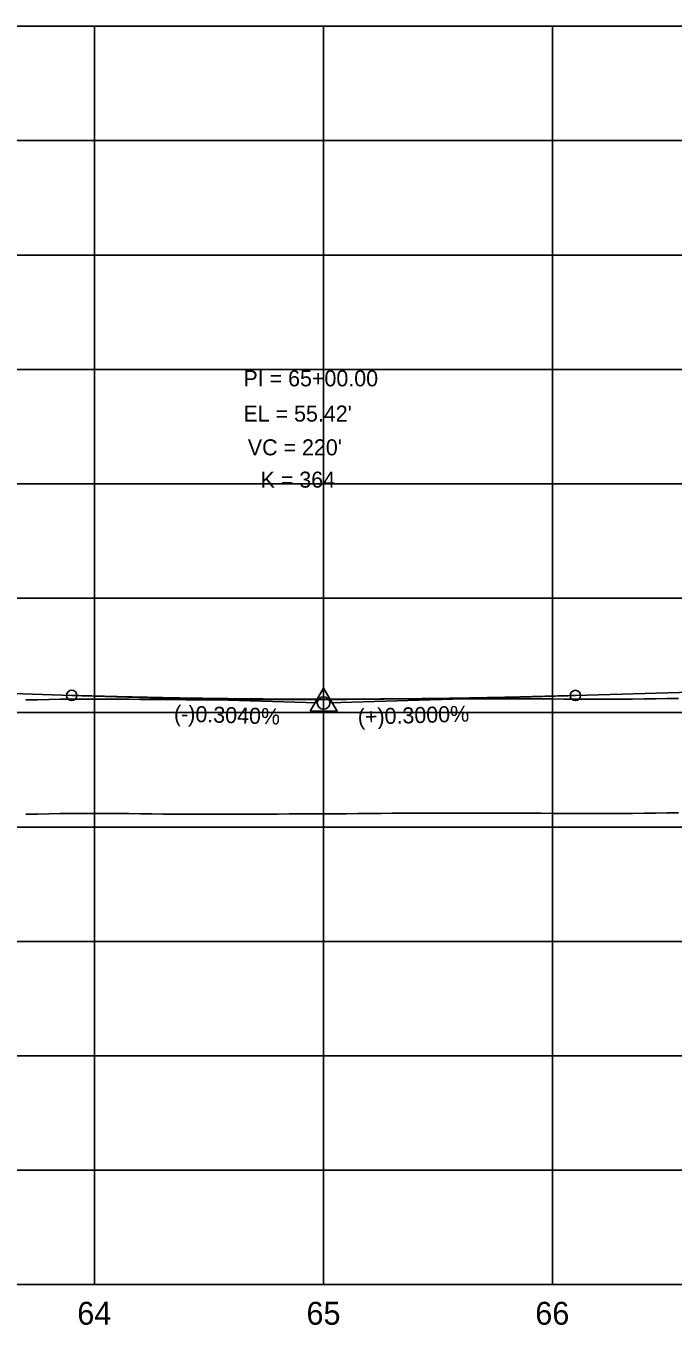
# Model space of a CAD drawing. Extents: x 2345490 to 2436403, y 465165 to 573888.
# Drawn here: x 2386692 to 2386974, y 557766 to 558334 of the extents above; entities that cross this region are included whole.
import ezdxf

# ---------------------------------------------------------------- set-up
doc = ezdxf.new("R2010")
doc.units = 0
for name, color, linetype in [('Old_Level_1', 7, 'Continuous'), ('Old_Level_2', 7, 'Continuous'), ('Old_Level_57', 7, 'Continuous'), ('Old_Level_62', 7, 'Continuous'), ('Old_Level_63', 7, 'Continuous')]:
    doc.layers.add(name, color=color, linetype=linetype)

msp = doc.modelspace()

# ---------------------------------------------------------------- linework, layer by layer
at = {"layer": 'Old_Level_1'}
for points in [[(2386691.5425, 557989.696), (2386696.5425, 557989.68025), (2386701.5425, 557989.834), (2386706.5425, 557989.99575), (2386711.5425, 557990.04875), (2386716.5425, 557990.04025), (2386721.5425, 557990.032), (2386726.5425, 557990.0235), (2386731.5425, 557990.015), (2386736.5425, 557989.99125), (2386741.5425, 557989.91625), (2386746.5425, 557989.84125), (2386751.5425, 557989.80225), (2386756.5425, 557989.784), (2386761.5425, 557989.766), (2386766.5425, 557989.748), (2386771.5425, 557989.73), (2386776.5425, 557989.7305), (2386781.5425, 557989.75425), (2386786.5425, 557989.778), (2386791.5425, 557989.7915), (2386796.5425, 557989.799), (2386801.5425, 557989.80675), (2386806.5425, 557989.8145), (2386811.5425, 557989.822), (2386816.5425, 557989.8345), (2386821.5425, 557989.8505)], [(2386821.5425, 557989.8505), (2386826.5425, 557989.86675), (2386831.5425, 557989.9185), (2386836.5425, 557989.991), (2386841.5425, 557990.06375), (2386846.5425, 557990.0945), (2386851.5425, 557990.10275), (2386856.5425, 557990.111), (2386861.5425, 557990.119), (2386866.5425, 557990.127), (2386871.5425, 557990.13), (2386876.5425, 557990.12975), (2386881.5425, 557990.1295), (2386886.5425, 557990.12925), (2386891.5425, 557990.129), (2386896.5425, 557990.13325), (2386901.5425, 557990.14075), (2386906.5425, 557990.148), (2386911.5425, 557990.135), (2386916.5425, 557990.11), (2386921.5425, 557990.08475), (2386926.5425, 557990.0595), (2386931.5425, 557990.03425), (2386936.5425, 557990.00875), (2386941.5425, 557989.9835), (2386946.5425, 557989.958), (2386951.5425, 557989.9935), (2386956.5425, 557990.065), (2386961.5425, 557990.1365), (2386966.5425, 557990.208), (2386971.5425, 557990.27925), (2386976.5425, 557990.32575)]]:
    msp.add_lwpolyline(points, dxfattribs=at)
at = {"layer": 'Old_Level_2'}
for p, q in [((2386931.5425, 558041.61275), (2387441.5425, 558056.91275)), ((2386681.5425, 558042.569), (2386711.5425, 558041.65675)), ((2386711.5425, 558041.65675), (2386818.794, 558038.39625)), ((2386931.5425, 558041.61275), (2386824.2915, 558038.395))]:
    msp.add_line(p, q, dxfattribs=at)
msp.add_lwpolyline([(2386815.67725, 558034.739), (2386827.41975, 558034.739), (2386821.54875, 558044.86475)], close=True, dxfattribs=at)
for centre, radius in [((2386711.5425, 558041.65675), 2.25), ((2386821.5425, 558038.31275), 2.75), ((2386931.5425, 558041.61275), 2.25)]:
    msp.add_circle(centre, radius, dxfattribs=at)
msp.add_spline([(2386711.5425, 558041.65675), (2386715.9425, 558041.52575), (2386720.3425, 558041.4), (2386724.7425, 558041.2795), (2386729.1425, 558041.16425), (2386733.5425, 558041.0545), (2386737.9425, 558040.95), (2386742.3425, 558040.85075), (2386746.7425, 558040.757), (2386751.1425, 558040.66825), (2386755.5425, 558040.585), (2386759.9425, 558040.507), (2386764.3425, 558040.4345), (2386768.7425, 558040.36725), (2386773.1425, 558040.305), (2386777.5425, 558040.2485), (2386781.9425, 558040.197), (2386786.3425, 558040.151), (2386790.7425, 558040.11025), (2386795.1425, 558040.07475), (2386799.5425, 558040.04475), (2386803.9425, 558040.02), (2386808.3425, 558040.0005), (2386812.7425, 558039.98625), (2386817.1425, 558039.9775), (2386821.5425, 558039.97375), (2386825.9425, 558039.97575), (2386830.3425, 558039.98275), (2386834.7425, 558039.99525), (2386839.1425, 558040.013), (2386843.5425, 558040.036), (2386847.9425, 558040.06425), (2386852.3425, 558040.098), (2386856.7425, 558040.137), (2386861.1425, 558040.18125), (2386865.5425, 558040.23075), (2386869.9425, 558040.28575), (2386874.3425, 558040.346), (2386878.7425, 558040.4115), (2386883.1425, 558040.4825), (2386887.5425, 558040.55875), (2386891.9425, 558040.64025), (2386896.3425, 558040.727), (2386900.7425, 558040.819), (2386905.1425, 558040.9165), (2386909.5425, 558041.01925), (2386913.9425, 558041.1275), (2386918.3425, 558041.24075), (2386922.7425, 558041.3595), (2386927.1425, 558041.4835), (2386931.5425, 558041.61275)], degree=3, dxfattribs=at)
at = {"layer": 'Old_Level_57'}
for p, q in [((2381271.54275, 558334.11325), (2393041.55275, 558334.11325)), ((2386721.54225, 557784.21325), (2386721.54225, 558334.21325)), ((2386721.54225, 557784.11325), (2386721.54225, 558334.11325)), ((2386821.54225, 557784.21325), (2386821.54225, 558334.21325)), ((2386821.54225, 557784.11325), (2386821.54225, 558334.11325)), ((2386921.54225, 557784.21325), (2386921.54225, 558334.21325)), ((2386921.54225, 557784.11325), (2386921.54225, 558334.11325)), ((2381271.54275, 558284.11325), (2393041.55275, 558284.11325)), ((2381271.54275, 558234.11325), (2393041.55275, 558234.11325)), ((2381271.54275, 558184.11325), (2393041.55275, 558184.11325)), ((2381271.54275, 558134.11325), (2393041.55275, 558134.11325)), ((2381271.54275, 558084.11325), (2393041.55275, 558084.11325)), ((2381271.5425, 558034.11325), (2393041.55275, 558034.11325)), ((2381271.54275, 557984.11325), (2393041.55275, 557984.11325)), ((2381271.5425, 557934.11325), (2393041.55275, 557934.11325)), ((2381271.54275, 557884.11325), (2393041.55275, 557884.11325)), ((2381271.5425, 557834.11325), (2393041.55275, 557834.11325)), ((2381271.54275, 557784.11325), (2393041.55275, 557784.11325))]:
    msp.add_line(p, q, dxfattribs=at)
at = {"layer": 'Old_Level_62'}
for points in [[(2386691.5425, 558039.702), (2386696.5425, 558039.68625), (2386701.5425, 558039.84), (2386706.5425, 558040.00175), (2386711.5425, 558040.05475), (2386716.5425, 558040.04625), (2386721.5425, 558040.038), (2386726.5425, 558040.0295), (2386731.5425, 558040.021), (2386736.5425, 558039.99725), (2386741.5425, 558039.92225), (2386746.5425, 558039.84725), (2386751.5425, 558039.80825), (2386756.5425, 558039.79), (2386761.5425, 558039.772), (2386766.5425, 558039.754), (2386771.5425, 558039.736), (2386776.5425, 558039.7365), (2386781.5425, 558039.76025), (2386786.5425, 558039.784), (2386791.5425, 558039.7975), (2386796.5425, 558039.805), (2386801.5425, 558039.81275), (2386806.5425, 558039.8205), (2386811.5425, 558039.828), (2386816.5425, 558039.8405), (2386821.5425, 558039.8565)], [(2386821.5425, 558039.8565), (2386826.5425, 558039.87275), (2386831.5425, 558039.9245), (2386836.5425, 558039.997), (2386841.5425, 558040.06975), (2386846.5425, 558040.1005), (2386851.5425, 558040.10875), (2386856.5425, 558040.117), (2386861.5425, 558040.125), (2386866.5425, 558040.133), (2386871.5425, 558040.136), (2386876.5425, 558040.13575), (2386881.5425, 558040.1355), (2386886.5425, 558040.13525), (2386891.5425, 558040.135), (2386896.5425, 558040.13925), (2386901.5425, 558040.14675), (2386906.5425, 558040.154), (2386911.5425, 558040.141), (2386916.5425, 558040.116), (2386921.5425, 558040.09075), (2386926.5425, 558040.0655), (2386931.5425, 558040.04025), (2386936.5425, 558040.01475), (2386941.5425, 558039.9895), (2386946.5425, 558039.964), (2386951.5425, 558039.9995), (2386956.5425, 558040.071), (2386961.5425, 558040.1425), (2386966.5425, 558040.214), (2386971.5425, 558040.28525), (2386976.5425, 558040.33175)]]:
    msp.add_lwpolyline(points, dxfattribs=at)
at = {"layer": 'Old_Level_63'}
msp.add_line((2381321.5425, 557784.113), (2393019.104, 557784.113), dxfattribs=at)

# ---------------------------------------------------------------- texts
at = {"layer": 'Old_Level_1'}
for s, p in [('64', (2386713.994, 557766.613)), ('65', (2386814.0865, 557766.613)), ('66', (2386914.0275, 557766.613))]:
    msp.add_text(s, height=10.000001, dxfattribs=at).set_placement(p)
at = {"layer": 'Old_Level_2'}
for s, height, p in [('PI = 65+00.00', 7.0000005, (2386786.54275, 558176.71775)), ("EL = 55.42'", 7.0000005, (2386786.5425, 558161.31275)), ("VC = 220'", 7.000001, (2386788.4585, 558146.55975)), ('K = 364', 7.000001, (2386794.03875, 558132.445))]:
    msp.add_text(s, height=height, dxfattribs=at).set_placement(p)
for s, rotation, p in [('(-)0.3040%', 358.2587444, (2386756.14, 558030.296)), ('(+)0.3000%', 1.7183583, (2386836.5965, 558028.7595))]:
    msp.add_text(s, height=7.000001, rotation=rotation, dxfattribs=at).set_placement(p)

doc.saveas('drawing.dxf')
